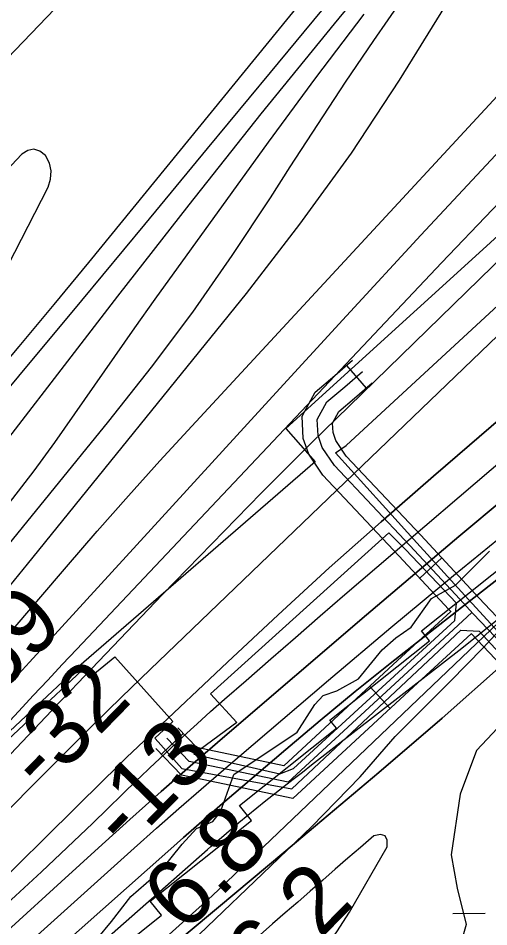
# Model space of a CAD drawing. Extents: x 3598634 to 3636690, y 517270 to 542944.
# Drawn here: x 3603972 to 3604442, y 524656 to 525564 of the extents above; entities that cross this region are included whole.
import ezdxf

# ---------------------------------------------------------------- set-up
doc = ezdxf.new("R2010")
doc.units = 0
for name, color, linetype in [('V-CHAN-DOCK', 7, 'Continuous'), ('V-RIVR-EDGE', 7, 'Continuous'), ('V-RIVR-RANG', 7, 'Continuous'), ('V-ROAD-CNTR', 7, 'Continuous'), ('V-RRAP-RVMT', 7, 'Continuous'), ('V-SITE-VEGE', 7, 'Continuous'), ('V-TOPO-DPTH', 7, 'Continuous'), ('V-TOPO-MAJR', 7, 'Continuous'), ('V-TOPO-MINR', 7, 'Continuous'), ('V-TOPO-WATR', 7, 'Continuous'), ('V-WETL-SWMP', 7, 'Continuous')]:
    doc.layers.add(name, color=color, linetype=linetype)

msp = doc.modelspace()

# ---------------------------------------------------------------- linework, layer by layer
at = {"layer": 'V-CHAN-DOCK'}
for points in [[(3604975.09, 525772.12), (3604688.19, 525509.28), (3604661.99, 525538.57), (3604436.46, 525332.73), (3604239.59, 525153.92), (3604268.89, 525120.74), (3604032.82, 524916.42), (3603889.53, 524782.44), (3603868.74, 524762.02), (3603867.68, 524755.49), (3603868.15, 524752.47), (3603871.64, 524749.42), (3603882.7, 524749.32), (3603903.96, 524765.72), (3603892.95, 524778.79), (3604036.23, 524912.75), (3604043.34, 524905.1), (3604068.98, 524926.13), (3604126.83, 524861.27), (3604108.72, 524844.74), (3604111.97, 524841.12)], [(3604351.69, 525060.64), (3604289.24, 525129.73), (3604299.79, 525137.24), (3604542.67, 525361.12), (3604695.04, 525501.61), (3604691.52, 525505.55), (3604748.45, 525557.71), (3604759.9, 525545.48), (3604778.26, 525563.88), (3604766.68, 525574.41)], [(3604612.18, 524766.74), (3604575.89, 524805), (3604477.91, 524915.21), (3604426.65, 524968.96), (3604413.49, 524983.54), (3604363.59, 525037.28), (3604288.28, 525116.98), (3604276.04, 525135.19), (3604271.98, 525147.02), (3604271.1, 525162.94), (3604280.68, 525180.65), (3604298.44, 525195.61), (3604316.2, 525211.04)], [(3604111.97, 524841.12), (3604135.77, 524814.57), (3604245.65, 524794.02), (3604414.62, 524952.55), (3604432.69, 524951.76), (3604612.25, 524757.15), (3604622.05, 524765.41), (3604418.45, 524987.18), (3604370.37, 525039.97), (3604351.69, 525060.64)], [(3604410.16, 524979.66), (3604359.06, 525033.22), (3604342.53, 525049.82), (3604164.53, 524889.05), (3604190.82, 524860.39), (3604147.84, 524828.85), (3604233.64, 524809.1), (3604247.2, 524814.35), (3604408.62, 524962.35), (3604410.16, 524979.66)], [(3604425.6, 524970.12), (3604361.39, 524911.15), (3604242.06, 524800.91), (3604142.99, 524821.56), (3604120.76, 524844.8)]]:
    msp.add_lwpolyline(points, dxfattribs=at)
at = {"layer": 'V-RIVR-EDGE'}
msp.add_lwpolyline([(3604036.71, 524626.84), (3604065.61, 524661.58), (3604084.88, 524686.75), (3604115.56, 524713.09), (3604136.04, 524738.85), (3604150.48, 524754.42), (3604166.71, 524761.59), (3604174.54, 524771.17), (3604187.84, 524808.36), (3604250.98, 524850.83), (3604268.45, 524878.4), (3604276.88, 524887.38), (3604290.7, 524892.15), (3604312.34, 524904.11), (3604335.83, 524932.86), (3604349.66, 524944.84), (3604364.7, 524955.6), (3604385.18, 524984.37), (3604409.23, 524997.52), (3604442.93, 525031.65)], dxfattribs=at)
at = {"layer": 'V-ROAD-CNTR'}
for p, q in [((3604300.24, 525217.04), (3604319.91, 525194.39)), ((3604373.46, 525004.61), (3604395.44, 525025.02)), ((3604343.79, 524874.47), (3604323.43, 524896.5)), ((3604115.45, 524828.65), (3604137.12, 524849.39))]:
    msp.add_line(p, q, dxfattribs=at)
for points in [[(3604404.73, 524970.85), (3604402.43, 524973.41), (3604352.64, 525027.02), (3604276.53, 525107.59), (3604262.5, 525128.46), (3604257.12, 525144.11), (3604255.89, 525166.34), (3604268.84, 525190.28), (3604288.69, 525207.01), (3604306.37, 525222.36)], [(3604488.95, 524925.38), (3604437.64, 524979.16), (3604424.56, 524993.66), (3604374.54, 525047.53), (3604300.04, 525126.38), (3604289.59, 525141.93), (3604286.84, 525149.93), (3604286.31, 525159.53), (3604292.52, 525171.01), (3604308.19, 525184.21), (3604326.04, 525199.71)], [(3605238.88, 524982.05), (3605224.07, 524995.17), (3605205.78, 525008.07), (3605203.89, 525008.16), (3605199.43, 525006.05), (3605151.87, 524966.57), (3604996.1, 524829.58), (3604920.8, 524767.39), (3604898.08, 524749.2), (3604875.72, 524729.77), (3604850.33, 524715.68), (3604825.48, 524703.55), (3604800.33, 524692.97), (3604774.63, 524686.72), (3604751.56, 524682.53), (3604726.97, 524679.27), (3604709.18, 524678.32), (3604687.96, 524679.57), (3604663.95, 524695.83), (3604601.52, 524756.18), (3604564.84, 524794.85), (3604466.87, 524905.05), (3604424.62, 524949.36)], [(3604404.5, 524971.11), (3604351.22, 524922.18), (3604237.55, 524817.17), (3604150.61, 524835.3), (3604131.6, 524855.17)], [(3604424.88, 524949.08), (3604371.55, 524900.11), (3604246.56, 524784.65), (3604135.37, 524807.83), (3604109.92, 524834.42)]]:
    msp.add_lwpolyline(points, dxfattribs=at)
at = {"layer": 'V-RRAP-RVMT'}
for p, q in [((3604375.22, 524952.03), (3604482.5, 525037.47)), ((3604383.1, 524942.11), (3604375.22, 524952.03)), ((3604283.69, 524862.89), (3604383.1, 524942.11)), ((3604290.27, 524854.63), (3604283.69, 524862.89)), ((3604193.5, 524777.54), (3604290.27, 524854.63)), ((3604205.42, 524762.61), (3604193.5, 524777.54)), ((3604104.08, 524681.87), (3604205.42, 524762.61)), ((3604115.29, 524667.8), (3604104.08, 524681.87)), ((3604012.54, 524585.96), (3604115.29, 524667.8))]:
    msp.add_line(p, q, dxfattribs=at)
at = {"layer": 'V-SITE-VEGE'}
for points in [[(3604153.03, 524648.53), (3604224.58, 524717.27), (3604265.73, 524756.37), (3604313.86, 524806.2), (3604348.7, 524846.57), (3604403.79, 524901.45), (3604436.72, 524934.87), (3604472.81, 524973.98)], [(3604461.86, 524865.94), (3604430.19, 524832.51), (3604413.68, 524788.94), (3604404.71, 524728.28), (3604410.96, 524694.78), (3604419.74, 524658.74), (3604403.83, 524602.53)]]:
    msp.add_lwpolyline(points, dxfattribs=at)
at = {"layer": 'V-TOPO-DPTH'}
for points in [[(3602841.28, 523844.35), (3603186.15, 524093.56), (3603203.88, 524106.91), (3603221.24, 524120.7), (3603238.04, 524135.18), (3603254.47, 524150.1), (3603834.84, 524698.37), (3603866.42, 524728.72), (3603897.64, 524759.44), (3603928.32, 524790.69), (3603958.63, 524822.31), (3604005.98, 524872.55), (3604012.36, 524879.31), (3604018.75, 524886.06), (3604025.16, 524892.79), (3604031.58, 524899.51), (3604116.45, 524988.16), (3604165.58, 525038.94), (3604215.05, 525089.37), (3604265.06, 525139.28), (3604315.41, 525188.84), (3604720.58, 525583.5)], [(3602841.28, 523844.35), (3603186.15, 524093.56), (3603203.88, 524106.91), (3603221.24, 524120.7), (3603238.04, 524135.18), (3603254.47, 524150.1), (3603834.84, 524698.37), (3603866.42, 524728.72), (3603897.64, 524759.44), (3603928.32, 524790.69), (3603958.63, 524822.31), (3604005.98, 524872.55), (3604012.36, 524879.31), (3604018.75, 524886.06), (3604025.16, 524892.79), (3604031.58, 524899.51), (3604116.45, 524988.16), (3604165.58, 525038.94), (3604215.05, 525089.37), (3604265.06, 525139.28), (3604315.41, 525188.84), (3604720.58, 525583.5)], [(3604476.61, 525271.33), (3604103.97, 524913.33), (3604075.53, 524885.8), (3604047.23, 524858.13), (3604019.14, 524830.24), (3603991.19, 524802.21), (3603411.54, 524216.46), (3603386.8, 524191.83), (3603361.81, 524167.46), (3603336.46, 524143.46), (3603310.86, 524119.72), (3603262.48, 524075.52), (3603260.87, 524074.09), (3603257.56, 524071.34), (3603255.86, 524070.02), (3603199.46, 524027.57), (3603169.33, 524005.36), (3603138.91, 523983.54), (3603108.08, 523962.32), (3603076.97, 523941.5), (3602841.79, 523787.42), (3602841.28, 523844.35)], [(3602841.79, 523787.42), (3603076.97, 523941.5), (3603108.08, 523962.32), (3603138.91, 523983.54), (3603169.33, 524005.36), (3603199.46, 524027.57), (3603255.86, 524070.02), (3603257.56, 524071.34), (3603260.87, 524074.09), (3603262.48, 524075.52), (3603310.86, 524119.72), (3603336.46, 524143.46), (3603361.81, 524167.46), (3603386.8, 524191.83), (3603411.54, 524216.46), (3603991.19, 524802.21), (3604019.14, 524830.24), (3604047.23, 524858.13), (3604075.53, 524885.8), (3604103.97, 524913.33), (3604476.61, 525271.33)], [(3604538.43, 525236.62), (3604387.05, 525106.36), (3604334.84, 525060.79), (3604283.07, 525014.74), (3604231.94, 524967.97), (3604181.26, 524920.72), (3604103.81, 524847.51), (3604092.2, 524836.47), (3604080.64, 524825.38), (3604069.14, 524814.22), (3604057.69, 524803.01), (3603913.16, 524660.74), (3603828.98, 524578.89), (3603744.14, 524497.73), (3603658.32, 524417.62), (3603571.84, 524338.2), (3603280.6, 524074.01), (3603274, 524068.18), (3603267.31, 524062.47), (3603260.46, 524056.94), (3603253.52, 524051.53), (3602888.84, 523774.77), (3602842.21, 523739.91), (3602841.79, 523787.42)], [(3602842.21, 523739.91), (3602888.84, 523774.77), (3603253.52, 524051.53), (3603260.46, 524056.94), (3603267.31, 524062.47), (3603274, 524068.18), (3603280.6, 524074.01), (3603571.84, 524338.2), (3603658.32, 524417.62), (3603744.14, 524497.73), (3603828.98, 524578.89), (3603913.16, 524660.74), (3604057.69, 524803.01), (3604069.14, 524814.22), (3604080.64, 524825.38), (3604092.2, 524836.47), (3604103.81, 524847.51), (3604181.26, 524920.72), (3604231.94, 524967.97), (3604283.07, 525014.74), (3604334.84, 525060.79), (3604387.05, 525106.36), (3604538.43, 525236.62)], [(3604505.1, 525123.32), (3604412.4, 525046.05), (3604320.27, 524968.07), (3604178.65, 524846.81), (3604146.79, 524819.27), (3604115.11, 524791.53), (3604083.69, 524763.48), (3604052.45, 524735.24), (3604015.28, 524701.31), (3603965.46, 524656.09), (3603915.46, 524611.08), (3603865.2, 524566.35), (3603814.76, 524521.82), (3603302.08, 524071.85), (3603289.55, 524061.02), (3603276.91, 524050.32), (3603264.11, 524039.81), (3603251.2, 524029.43), (3602842.51, 523705.78), (3602842.21, 523739.91)], [(3602842.51, 523705.78), (3603251.2, 524029.43), (3603264.11, 524039.81), (3603276.91, 524050.32), (3603289.55, 524061.02), (3603302.08, 524071.85), (3603814.76, 524521.82), (3603865.2, 524566.35), (3603915.46, 524611.08), (3603965.46, 524656.09), (3604015.28, 524701.31), (3604052.45, 524735.24), (3604083.69, 524763.48), (3604115.11, 524791.53), (3604146.79, 524819.27), (3604178.65, 524846.81), (3604320.27, 524968.07), (3604412.4, 525046.05), (3604505.1, 525123.32)], [(3604450.53, 525002.95), (3604414.96, 524975.18), (3604379.37, 524947.45), (3604343.96, 524919.49), (3604308.81, 524891.22), (3604274.05, 524862.46), (3604239.55, 524833.38), (3604176.4, 524779.4), (3604163.38, 524768.21), (3604150.41, 524756.97), (3604137.49, 524745.66), (3604124.62, 524734.31), (3603557.44, 524231.1)], [(3603557.44, 524231.1), (3604124.62, 524734.31), (3604137.49, 524745.66), (3604150.41, 524756.97), (3604163.38, 524768.21), (3604176.4, 524779.4), (3604239.55, 524833.38), (3604274.05, 524862.46), (3604308.81, 524891.22), (3604343.96, 524919.49), (3604379.37, 524947.45), (3604414.96, 524975.18), (3604450.53, 525002.95)], [(3604458.15, 524919.95), (3604395.74, 524864.87), (3604332.58, 524810.61), (3604237.68, 524730.68), (3604221.41, 524717.01), (3604205.14, 524703.34), (3604188.85, 524689.7), (3604172.54, 524676.07), (3604045.23, 524569.81), (3603965.4, 524502.9), (3603885.75, 524435.78), (3603806.37, 524368.34), (3603727.17, 524300.69), (3603368.16, 523992.75), (3603354.5, 523981.11), (3603340.78, 523969.54), (3603326.97, 523958.06), (3603313.12, 523946.65), (3603026.18, 523712.11), (3602922.38, 523628), (3602843.76, 523565.02), (3602842.98, 523653.07)]]:
    msp.add_lwpolyline(points, dxfattribs=at)
at = {"layer": 'V-TOPO-MAJR'}
for points in [[(3602841.17, 523856.8), (3602854.17, 523865.83), (3603187.64, 524104.94), (3603202.11, 524115.78), (3603216.27, 524127), (3603229.96, 524138.79), (3603243.33, 524150.96), (3603606.22, 524495.24), (3603674.29, 524561.02), (3603741.52, 524627.64), (3603807.5, 524695.49), (3603872.65, 524764.17), (3603972.8, 524871.72), (3603987.27, 524887.23), (3604001.76, 524902.72), (3604016.28, 524918.17), (3604030.83, 524933.61), (3604395.11, 525319.41), (3604445.98, 525372.86), (3604497.13, 525426.04), (3604548.7, 525478.81), (3604600.54, 525531.32), (3604651.84, 525582.86)], [(3604317.66, 525567.86), (3604269.3, 525504.37), (3604221.9, 525440.12), (3604108.93, 525283.16), (3604088.6, 525254.7), (3604068.41, 525226.14), (3604048.43, 525197.43), (3604028.59, 525168.62), (3604008.48, 525140.03), (3603987.86, 525111.81), (3603966.49, 525084.16), (3603944.61, 525056.9), (3603909.34, 525014.14), (3603904.57, 525008.41), (3603899.76, 525002.71), (3603894.89, 524997.05), (3603890, 524991.42), (3603663.48, 524733.57), (3603581.87, 524642.38)]]:
    msp.add_lwpolyline(points, dxfattribs=at)
at = {"layer": 'V-TOPO-MINR'}
for points in [[(3603674.05, 525223.98), (3603674.91, 525224.92), (3603683.33, 525234.05), (3603687.99, 525239.08), (3603692.66, 525244.08), (3603697.37, 525249.05), (3603702.09, 525254.01), (3604354.11, 525933.55)], [(3604454.49, 525824.93), (3604042.52, 525320.02), (3604007.84, 525277.89), (3603972.92, 525235.97), (3603937.63, 525194.36), (3603902.1, 525152.96), (3603842.47, 525084.09), (3603836.49, 525077.34), (3603830.41, 525070.68), (3603824.19, 525064.16), (3603817.87, 525057.74), (3603200.45, 524443.78), (3603178.43, 524422.31), (3603156.14, 524401.13), (3603133.45, 524380.39), (3603110.48, 524359.94), (3603086.61, 524340.77), (3603061.83, 524322.98), (3603035.68, 524307.28), (3603008.62, 524292.96), (3602838.02, 524211.47)], [(3604454.61, 525788.67), (3604223.9, 525509.49), (3604161.14, 525433.61), (3604098.32, 525357.78), (3604035.44, 525282), (3603972.51, 525206.27), (3603872.35, 525085.85), (3603859.37, 525070.44), (3603846.26, 525055.13), (3603832.97, 525039.98), (3603819.55, 525024.94), (3603690.21, 524881.66), (3603612.6, 524794.57), (3603535.75, 524706.83), (3603460.05, 524618.09)], [(3602841.02, 523873.44), (3602896.23, 523909.65), (3603002.25, 523982.7), (3603189.2, 524116.24), (3603200.39, 524124.6), (3603211.33, 524133.26), (3603221.89, 524142.37), (3603232.21, 524151.79), (3603407.39, 524318.63), (3603504.11, 524412.66), (3603599.52, 524507.99), (3603692.96, 524605.25), (3603785.07, 524703.81), (3603961.84, 524896.87), (3603972.69, 524908.72), (3603983.54, 524920.57), (3603994.39, 524932.43), (3604005.23, 524944.29), (3604226.39, 525186.15), (3604300.39, 525266.7), (3604374.61, 525347.04), (3604449.2, 525427.05), (3604524.02, 525506.83), (3604661.79, 525653.09)], [(3603595.74, 524532.15), (3603933.66, 524914.73), (3603936.65, 524918.13), (3603939.63, 524921.53), (3603942.59, 524924.94), (3603945.54, 524928.36), (3603947.51, 524930.66), (3603949.48, 524932.94), (3603951.44, 524935.22), (3603953.4, 524937.51), (3603955.35, 524939.79), (3603957.31, 524942.08), (3603959.27, 524944.37), (3603961.23, 524946.65), (3603963.18, 524948.94), (3604020.46, 525015.88), (3604051.27, 525051.45), (3604082.34, 525086.78), (3604113.83, 525121.75), (3604145.58, 525156.48), (3604603.73, 525651.63)], [(3604361.54, 525647.68), (3604287.81, 525558.32), (3604214.78, 525468.39), (3604142.78, 525377.63), (3604071.49, 525286.31), (3603912.19, 525079.83), (3603892.47, 525054.49), (3603872.61, 525029.27), (3603852.54, 525004.2), (3603832.34, 524979.25), (3603811.89, 524954.49), (3603791.28, 524929.88), (3603770.4, 524905.49), (3603749.36, 524881.25), (3603713.56, 524840.45), (3603674.51, 524795.9), (3603635.48, 524751.33), (3603596.49, 524706.72), (3603557.53, 524662.09), (3603420.79, 524505.32)], [(3602841.28, 523844.35), (3603186.15, 524093.56), (3603203.88, 524106.91), (3603221.24, 524120.7), (3603238.04, 524135.18), (3603254.47, 524150.1), (3603834.84, 524698.37), (3603866.42, 524728.72), (3603897.64, 524759.44), (3603928.32, 524790.69), (3603958.63, 524822.31), (3604005.98, 524872.55), (3604012.36, 524879.31), (3604018.75, 524886.06), (3604025.16, 524892.79), (3604031.58, 524899.51), (3604116.45, 524988.16), (3604165.58, 525038.94), (3604215.05, 525089.37), (3604265.06, 525139.28), (3604315.41, 525188.84), (3604720.58, 525583.5)], [(3604355.7, 525583.2), (3604327.1, 525541.7), (3604298.86, 525499.96), (3604271.14, 525457.87), (3604243.78, 525415.54), (3604223.87, 525384.3), (3604185.84, 525326.88), (3604146.5, 525270.4), (3604105.22, 525215.34), (3604062.62, 525161.22), (3603944.27, 525016.14), (3603931.27, 525000.34), (3603918.17, 524984.63), (3603904.94, 524969.03), (3603891.6, 524953.51), (3603787.33, 524833.23), (3603721.92, 524757.52), (3603656.69, 524681.66), (3603591.72, 524605.57)], [(3603661.7, 524642.3), (3603709.17, 524697.68), (3603736.94, 524730.22), (3603770.42, 524769.41), (3603803.93, 524808.57), (3603837.5, 524847.68), (3603871.09, 524886.77), (3603893.44, 524912.75), (3603915.76, 524938.93), (3603937.91, 524965.24), (3603959.83, 524991.76), (3603981.58, 525018.42), (3604200.3, 525289.01), (3604253.76, 525358.23), (3604305.09, 525428.94), (3604353.23, 525501.85), (3604399.24, 525576.23)], [(3603895.54, 525188.11), (3604002.11, 525395.09), (3604004.64, 525403.25), (3604005.37, 525411.27), (3604003.4, 525419.08), (3603999.63, 525426.75), (3603993.92, 525431.03), (3603988.07, 525433.07), (3603982.02, 525431.76), (3603975.83, 525428.21), (3603745.75, 525183.24)], [(3602841.79, 523787.42), (3603076.97, 523941.5), (3603108.08, 523962.32), (3603138.91, 523983.54), (3603169.33, 524005.36), (3603199.46, 524027.57), (3603255.86, 524070.02), (3603257.56, 524071.34), (3603260.87, 524074.09), (3603262.48, 524075.52), (3603310.86, 524119.72), (3603336.46, 524143.46), (3603361.81, 524167.46), (3603386.8, 524191.83), (3603411.54, 524216.46), (3603991.19, 524802.21), (3604019.14, 524830.24), (3604047.23, 524858.13), (3604075.53, 524885.8), (3604103.97, 524913.33), (3604476.61, 525271.33)], [(3602842.21, 523739.91), (3602888.84, 523774.77), (3603253.52, 524051.53), (3603260.46, 524056.94), (3603267.31, 524062.47), (3603274, 524068.18), (3603280.6, 524074.01), (3603571.84, 524338.2), (3603658.32, 524417.62), (3603744.14, 524497.73), (3603828.98, 524578.89), (3603913.16, 524660.74), (3604057.69, 524803.01), (3604069.14, 524814.22), (3604080.64, 524825.38), (3604092.2, 524836.47), (3604103.81, 524847.51), (3604181.26, 524920.72), (3604231.94, 524967.97), (3604283.07, 525014.74), (3604334.84, 525060.79), (3604387.05, 525106.36), (3604538.43, 525236.62)], [(3603289.69, 524073.21), (3603943.63, 524663.56), (3603969.69, 524687.33), (3603995.58, 524711.28), (3604021.21, 524735.51), (3604046.68, 524759.92), (3604091.26, 524803.1), (3604094.31, 524806.04), (3604097.37, 524808.98), (3604100.44, 524811.91), (3604103.52, 524814.83), (3604124.02, 524834.2), (3604137.42, 524846.73), (3604150.91, 524859.15), (3604164.55, 524871.42), (3604178.28, 524883.58), (3604199.87, 524902.49), (3604224.5, 524923.99), (3604249.18, 524945.43), (3604273.94, 524966.79), (3604298.74, 524988.09), (3604492.77, 525154.15)], [(3602842.51, 523705.78), (3603251.2, 524029.43), (3603264.11, 524039.81), (3603276.91, 524050.32), (3603289.55, 524061.02), (3603302.08, 524071.85), (3603814.76, 524521.82), (3603865.2, 524566.35), (3603915.46, 524611.08), (3603965.46, 524656.09), (3604015.28, 524701.31), (3604052.45, 524735.24), (3604083.69, 524763.48), (3604115.11, 524791.53), (3604146.79, 524819.27), (3604178.65, 524846.81), (3604320.27, 524968.07), (3604412.4, 525046.05), (3604505.1, 525123.32)], [(3602842.76, 523677.96), (3602895.75, 523717.88), (3602995.53, 523795.28), (3603094.59, 523873.62), (3603247.61, 523996.4), (3603269.52, 524014.18), (3603291.29, 524032.12), (3603312.87, 524050.3), (3603334.3, 524068.65), (3603483.75, 524197.96), (3603579.57, 524281.35), (3603675.07, 524365.11), (3603770.1, 524449.4), (3603864.8, 524534.05), (3604088.26, 524734.93), (3604110.41, 524754.69), (3604132.66, 524774.35), (3604155.05, 524793.84), (3604177.54, 524813.22), (3604282.21, 524902.75), (3604344.38, 524955.25), (3604406.98, 525007.23), (3604470.23, 525058.43)], [(3603727.29, 524351.43), (3604161.38, 524733.42), (3604164.83, 524736.44), (3604168.29, 524739.46), (3604171.76, 524742.45), (3604175.24, 524745.44), (3604192.78, 524760.42), (3604201.64, 524767.88), (3604210.58, 524775.25), (3604219.63, 524782.49), (3604228.75, 524789.63), (3604237.93, 524796.72), (3604247.09, 524803.81), (3604256.25, 524810.91), (3604265.41, 524818.02), (3604415.59, 524934.81), (3604498.78, 525001.53)], [(3602843.76, 523565.02), (3602922.38, 523628), (3603026.18, 523712.11), (3603313.12, 523946.65), (3603326.97, 523958.06), (3603340.78, 523969.54), (3603354.5, 523981.11), (3603368.16, 523992.75), (3603727.17, 524300.69), (3603806.37, 524368.34), (3603885.75, 524435.78), (3603965.4, 524502.9), (3604045.23, 524569.81), (3604172.54, 524676.07), (3604188.85, 524689.7), (3604205.14, 524703.34), (3604221.41, 524717.01), (3604237.68, 524730.68), (3604332.58, 524810.61), (3604395.74, 524864.87), (3604458.15, 524919.95)], [(3603131.9, 523654.56), (3603370.57, 523837.79), (3603393.67, 523855.6), (3603416.73, 523873.47), (3603439.72, 523891.43), (3603462.66, 523909.46), (3603542.79, 523972.66), (3603605.2, 524023), (3603666.86, 524074.22), (3603727.39, 524126.76), (3603787.17, 524180.18), (3604245.09, 524598.43), (3604261.59, 524614.97), (3604276.97, 524632.41), (3604290.67, 524651.2), (3604303.25, 524670.9), (3604340.85, 524736.29), (3604340.77, 524742.93), (3604338.84, 524747.35), (3604334.15, 524748.41), (3604327.61, 524747.24), (3604314.13, 524735.64), (3604301.56, 524724.79), (3604289.01, 524713.9)], [(3604289.01, 524713.9), (3604276.51, 524702.97), (3604264.03, 524692), (3604251.55, 524681.04), (3604239.04, 524670.12), (3604226.47, 524659.25), (3604213.88, 524648.42), (3603529.32, 524062.64), (3603503.25, 524040.36), (3603477.16, 524018.09), (3603451.04, 523995.87), (3603424.91, 523973.66), (3603422.42, 523971.55), (3603397.47, 523950.47), (3603372.46, 523929.45), (3603347.36, 523908.55), (3603322.2, 523887.71), (3603296.97, 523866.97), (3603271.7, 523846.26), (3603246.37, 523825.63), (3603221.01, 523805.04), (3602844.34, 523500.08)]]:
    msp.add_lwpolyline(points, dxfattribs=at)
at = {"layer": 'V-TOPO-WATR'}
msp.add_lwpolyline([(3603557.44, 524231.1), (3604124.62, 524734.31), (3604137.49, 524745.66), (3604150.41, 524756.97), (3604163.38, 524768.21), (3604176.4, 524779.4), (3604239.55, 524833.38), (3604274.05, 524862.46), (3604308.81, 524891.22), (3604343.96, 524919.49), (3604379.37, 524947.45), (3604414.96, 524975.18), (3604450.53, 525002.95)], dxfattribs=at)
at = {"layer": 'V-WETL-SWMP'}
msp.add_line((3604406.62, 524669.7), (3604438.62, 524670), dxfattribs=at)
msp.add_lwpolyline([(3604501.33, 524623.23), (3604208.99, 524373.67), (3604176.9, 524359.41), (3604148.38, 524380.8), (3604148.38, 524405.75), (3604151.94, 524427.15), (3604141.25, 524452.1), (3604109.16, 524452.1), (3604073.51, 524459.23), (3604034.29, 524480.62), (3604002.21, 524505.58), (3603991.51, 524530.54), (3604166.21, 524687.4), (3604561.94, 525065.31)], dxfattribs=at)

# ---------------------------------------------------------------- texts
at = {"layer": 'V-RIVR-RANG'}
for s, rotation, p in [('-69', 45.71058, (3603930.05, 524863.79)), ('-32', 45.71058, (3603996.86, 524789.06)), ('-13', 45.71058, (3604080.05, 524731.14)), ('6.8', 45.42833, (3604138.71, 524648.67)), ('16.2', 45.42833, (3604186.79, 524554.98))]:
    msp.add_text(s, height=67, rotation=rotation, dxfattribs=at).set_placement(p)

doc.saveas('drawing.dxf')
